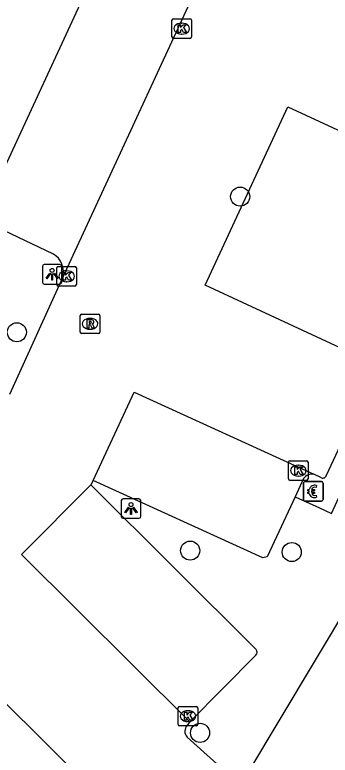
# Model space of a CAD drawing. Extents: x 160107 to 160928, y 382056 to 382918.
# Drawn here: x 160829.99 to 160846.14, y 382694.01 to 382731.92 of the extents above; entities that cross this region are included whole.
import ezdxf

# ---------------------------------------------------------------- set-up
doc = ezdxf.new("R2010")
doc.units = 0
for name, color, linetype in [('IMGEO_Betaalautomaat', 7, 'Continuous'), ('IMGEO_Boom', 7, 'Continuous'), ('IMGEO_Kolk', 7, 'Continuous'), ('IMGEO_Lichtpunt', 7, 'Continuous'), ('IMGEO_Parkeervlak_open', 7, 'Continuous'), ('IMGEO_Rijbaan_lokaal_open', 7, 'Continuous'), ('IMGEO_Rioolput', 7, 'Continuous'), ('IMGEO_Voetpad_open', 7, 'Continuous')]:
    doc.layers.add(name, color=color, linetype=linetype)

msp = doc.modelspace()

# ---------------------------------------------------------------- linework, layer by layer
at = {"layer": 'IMGEO_Betaalautomaat'}
for p, q in [((160844.776, 382707.094), (160844.776, 382707.935)), ((160844.776, 382707.935), (160844.776, 382707.094)), ((160844.851, 382708.018), (160845.692, 382708.018)), ((160845.692, 382708.018), (160844.851, 382708.018)), ((160845.438, 382707.823), (160845.421, 382707.723)), ((160845.775, 382707.944), (160845.775, 382707.103)), ((160845.775, 382707.103), (160845.775, 382707.944)), ((160845.059, 382707.482), (160845.059, 382707.55)), ((160845.18, 382707.55), (160845.18, 382707.482)), ((160845.425, 382707.317), (160845.447, 382707.23)), ((160845.701, 382707.019), (160844.86, 382707.019)), ((160844.86, 382707.019), (160845.701, 382707.019))]:
    msp.add_line(p, q, dxfattribs=at)
for points in [[(160845.059, 382707.55), (160844.99, 382707.55), (160844.99, 382707.619), (160845.069, 382707.619)], [(160845.064, 382707.413), (160844.99, 382707.413), (160844.99, 382707.482), (160845.059, 382707.482)], [(160845.191, 382707.619), (160845.338, 382707.619), (160845.338, 382707.55), (160845.18, 382707.55)], [(160845.18, 382707.482), (160845.338, 382707.482), (160845.338, 382707.413), (160845.194, 382707.413)]]:
    msp.add_lwpolyline(points, dxfattribs=at)
for centre, radius, start, end in [((160844.854, 382707.941), 0.0779, 92.4484, 184.2845), ((160844.854, 382707.941), 0.0779, 92.4484, 184.2845), ((160845.352, 382707.543), 0.293, 73.014, 165.0139), ((160845.358, 382707.556), 0.179, 69.3236, 159.5683), ((160845.698, 382707.941), 0.0779, 2.4484, 94.2845), ((160845.698, 382707.941), 0.0779, 2.4484, 94.2845), ((160845.325, 382707.468), 0.267, 191.8096, 297.0389), ((160845.358, 382707.483), 0.179, 202.7625, 291.8693), ((160844.854, 382707.097), 0.0779, 182.4484, 274.2845), ((160844.854, 382707.097), 0.0779, 182.4484, 274.2845), ((160845.698, 382707.097), 0.0779, 272.4484, 4.2845), ((160845.698, 382707.097), 0.0779, 272.4484, 4.2845)]:
    msp.add_arc(centre, radius, start, end, dxfattribs=at)
at = {"layer": 'IMGEO_Boom'}
for centre in [(160841.53, 382722.612), (160830.089, 382715.667), (160838.969, 382704.484), (160844.172, 382704.41), (160839.474, 382695.15)]:
    msp.add_circle(centre, 0.489, dxfattribs=at)
at = {"layer": 'IMGEO_Kolk'}
for p, q in [((160838.033, 382730.791), (160838.033, 382731.643)), ((160838.108, 382731.717), (160838.96, 382731.717)), ((160839.034, 382731.643), (160839.034, 382730.791)), ((160838.521, 382731.497), (160838.546, 382731.497)), ((160838.544, 382730.937), (160838.519, 382730.937)), ((160838.96, 382730.717), (160838.108, 382730.717)), ((160832.141, 382718.108), (160832.141, 382718.96)), ((160832.216, 382719.034), (160833.068, 382719.034)), ((160832.629, 382718.814), (160832.654, 382718.814)), ((160833.142, 382718.96), (160833.142, 382718.108)), ((160833.068, 382718.034), (160832.216, 382718.034)), ((160832.652, 382718.254), (160832.627, 382718.254)), ((160844.008, 382708.155), (160844.008, 382709.007)), ((160844.083, 382709.081), (160844.935, 382709.081)), ((160844.496, 382708.861), (160844.521, 382708.861)), ((160845.009, 382709.007), (160845.009, 382708.155)), ((160844.935, 382708.081), (160844.083, 382708.081)), ((160844.519, 382708.301), (160844.494, 382708.301)), ((160838.355, 382695.581), (160838.355, 382696.433)), ((160838.43, 382696.507), (160839.282, 382696.507)), ((160839.356, 382696.433), (160839.356, 382695.581)), ((160838.843, 382696.287), (160838.868, 382696.287)), ((160838.866, 382695.727), (160838.841, 382695.727)), ((160839.282, 382695.507), (160838.43, 382695.507))]:
    msp.add_line(p, q, dxfattribs=at)
for points in [[(160838.033, 382730.791), (160838.033, 382731.643)], [(160838.108, 382731.717), (160838.96, 382731.717)], [(160839.034, 382731.643), (160839.034, 382730.791)], [(160838.354, 382731.417), (160838.477, 382731.417), (160838.477, 382731.266), (160838.607, 382731.417), (160838.771, 382731.417), (160838.625, 382731.266), (160838.778, 382731.017), (160838.626, 382731.017), (160838.541, 382731.181), (160838.477, 382731.114), (160838.477, 382731.017), (160838.354, 382731.017), (160838.354, 382731.417)], [(160838.96, 382730.717), (160838.108, 382730.717)], [(160832.141, 382718.108), (160832.141, 382718.96)], [(160832.216, 382719.034), (160833.068, 382719.034)], [(160832.462, 382718.734), (160832.585, 382718.734), (160832.585, 382718.583), (160832.715, 382718.734), (160832.879, 382718.734), (160832.733, 382718.583), (160832.886, 382718.334), (160832.734, 382718.334), (160832.649, 382718.498), (160832.585, 382718.431), (160832.585, 382718.334), (160832.462, 382718.334), (160832.462, 382718.734)], [(160833.142, 382718.96), (160833.142, 382718.108)], [(160833.068, 382718.034), (160832.216, 382718.034)], [(160844.008, 382708.155), (160844.008, 382709.007)], [(160844.083, 382709.081), (160844.935, 382709.081)], [(160845.009, 382709.007), (160845.009, 382708.155)], [(160844.329, 382708.781), (160844.452, 382708.781), (160844.452, 382708.63), (160844.582, 382708.781), (160844.746, 382708.781), (160844.6, 382708.63), (160844.753, 382708.381), (160844.601, 382708.381), (160844.516, 382708.545), (160844.452, 382708.478), (160844.452, 382708.381), (160844.329, 382708.381), (160844.329, 382708.781)], [(160844.935, 382708.081), (160844.083, 382708.081)], [(160838.355, 382695.581), (160838.355, 382696.433)], [(160838.43, 382696.507), (160839.282, 382696.507)], [(160839.356, 382696.433), (160839.356, 382695.581)], [(160838.676, 382696.207), (160838.799, 382696.207), (160838.799, 382696.056), (160838.929, 382696.207), (160839.093, 382696.207), (160838.947, 382696.056), (160839.1, 382695.807), (160838.948, 382695.807), (160838.863, 382695.971), (160838.799, 382695.904), (160838.799, 382695.807), (160838.676, 382695.807), (160838.676, 382696.207)], [(160839.282, 382695.507), (160838.43, 382695.507)]]:
    msp.add_lwpolyline(points, dxfattribs=at)
for centre, start, end in [((160838.11, 382731.641), 91.552, 178.448), ((160838.11, 382731.641), 91.552, 178.448), ((160838.958, 382731.641), 1.552, 88.448), ((160838.958, 382731.641), 1.552, 88.448), ((160838.11, 382730.793), 181.552, 268.448), ((160838.11, 382730.793), 181.552, 268.448), ((160838.958, 382730.793), 271.552, 358.448), ((160838.958, 382730.793), 271.552, 358.448), ((160832.218, 382718.958), 91.552, 178.448), ((160832.218, 382718.958), 91.552, 178.448), ((160833.066, 382718.958), 1.552, 88.448), ((160833.066, 382718.958), 1.552, 88.448), ((160832.218, 382718.11), 181.552, 268.448), ((160832.218, 382718.11), 181.552, 268.448), ((160833.066, 382718.11), 271.552, 358.448), ((160833.066, 382718.11), 271.552, 358.448), ((160844.085, 382709.005), 91.552, 178.448), ((160844.085, 382709.005), 91.552, 178.448), ((160844.933, 382709.005), 1.552, 88.448), ((160844.933, 382709.005), 1.552, 88.448), ((160844.085, 382708.157), 181.552, 268.448), ((160844.085, 382708.157), 181.552, 268.448), ((160844.933, 382708.157), 271.552, 358.448), ((160844.933, 382708.157), 271.552, 358.448), ((160838.432, 382696.431), 91.552, 178.448), ((160838.432, 382696.431), 91.552, 178.448), ((160839.28, 382696.431), 1.552, 88.448), ((160839.28, 382696.431), 1.552, 88.448), ((160838.432, 382695.583), 181.552, 268.448), ((160838.432, 382695.583), 181.552, 268.448), ((160839.28, 382695.583), 271.552, 358.448), ((160839.28, 382695.583), 271.552, 358.448)]:
    msp.add_arc(centre, 0.0765, start, end, dxfattribs=at)
for centre, major_axis, ratio, start_param, end_param in [((160838.52, 382731.217), (-0.387, 0.002), 0.722429, 4.712389, 7.853982), ((160838.545, 382731.217), (-0.39, 0.002), 0.717154, 1.570796, 4.712389), ((160832.628, 382718.534), (-0.387, 0.002), 0.722429, 4.712389, 7.853982), ((160832.653, 382718.534), (-0.39, 0.002), 0.717154, 1.570796, 4.712389), ((160844.495, 382708.581), (-0.387, 0.002), 0.722429, 4.712389, 7.853982), ((160844.52, 382708.581), (-0.39, 0.002), 0.717154, 1.570796, 4.712389), ((160838.842, 382696.007), (-0.387, 0.002), 0.722429, 4.712389, 7.853982), ((160838.867, 382696.007), (-0.39, 0.002), 0.717154, 1.570796, 4.712389)]:
    msp.add_ellipse(centre, major_axis=major_axis, ratio=ratio, start_param=start_param, end_param=end_param, dxfattribs=at)
at = {"layer": 'IMGEO_Lichtpunt'}
for p, q in [((160832.301, 382719.131), (160831.493, 382719.131)), ((160832.301, 382719.131), (160831.493, 382719.131)), ((160831.399, 382719.036), (160831.399, 382718.229)), ((160831.399, 382719.036), (160831.399, 382718.229)), ((160832.395, 382718.229), (160832.395, 382719.036)), ((160832.395, 382718.229), (160832.395, 382719.036)), ((160831.493, 382718.135), (160832.301, 382718.135)), ((160831.493, 382718.135), (160832.301, 382718.135)), ((160835.439, 382707.043), (160835.439, 382706.236)), ((160835.439, 382707.043), (160835.439, 382706.236)), ((160836.341, 382707.138), (160835.533, 382707.138)), ((160836.341, 382707.138), (160835.533, 382707.138)), ((160836.435, 382706.236), (160836.435, 382707.043)), ((160836.435, 382706.236), (160836.435, 382707.043)), ((160835.533, 382706.142), (160836.341, 382706.142)), ((160835.533, 382706.142), (160836.341, 382706.142))]:
    msp.add_line(p, q, dxfattribs=at)
for points in [[(160831.773, 382718.7), (160831.812, 382718.672), (160831.624, 382718.41), (160831.586, 382718.437), (160831.773, 382718.7)], [(160831.985, 382718.672), (160832.023, 382718.699), (160832.21, 382718.437), (160832.171, 382718.409), (160831.985, 382718.672)], [(160831.875, 382718.652), (160831.922, 382718.652), (160831.922, 382718.33), (160831.875, 382718.33), (160831.875, 382718.652)], [(160835.813, 382706.707), (160835.852, 382706.679), (160835.664, 382706.417), (160835.626, 382706.444), (160835.813, 382706.707)], [(160835.915, 382706.659), (160835.962, 382706.659), (160835.962, 382706.337), (160835.915, 382706.337), (160835.915, 382706.659)], [(160836.025, 382706.679), (160836.063, 382706.706), (160836.25, 382706.444), (160836.211, 382706.416), (160836.025, 382706.679)]]:
    msp.add_lwpolyline(points, dxfattribs=at)
for centre in [(160831.898, 382718.834), (160835.938, 382706.841)]:
    msp.add_circle(centre, 0.0994, dxfattribs=at)
for centre, start, end in [((160831.493, 382719.036), 90, 180), ((160831.493, 382719.036), 90, 180), ((160832.301, 382719.036), 0, 90), ((160832.301, 382719.036), 0, 90), ((160831.493, 382718.229), 180, 270), ((160831.493, 382718.229), 180, 270), ((160832.301, 382718.229), 270, 0), ((160832.301, 382718.229), 270, 360), ((160835.533, 382707.043), 90, 180), ((160835.533, 382707.043), 90, 180), ((160836.341, 382707.043), 0, 90), ((160836.341, 382707.043), 0, 90), ((160835.533, 382706.236), 180, 270), ((160835.533, 382706.236), 180, 270), ((160836.341, 382706.236), 270, 0), ((160836.341, 382706.236), 270, 360)]:
    msp.add_arc(centre, 0.0946, start, end, dxfattribs=at)
at = {"layer": 'IMGEO_Parkeervlak_open'}
for points in [[(160835.311, 382736.794), (160828.298, 382721.634)], [(160844.349, 382707.235), (160842.917, 382704.164), (160842.697, 382704.122), (160834.008, 382708.07)], [(160833.874, 382707.859), (160842.353, 382699.42)], [(160842.334, 382699.135), (160838.949, 382695.716)]]:
    msp.add_lwpolyline(points, dxfattribs=at)
msp.add_arc((160842.184, 382699.288), 0.214, 314.3328, 38.0391, dxfattribs=at)
at = {"layer": 'IMGEO_Rijbaan_lokaal_open'}
for points in [[(160840.341, 382735.558), (160832.435, 382718.448)], [(160848.566, 382713.977), (160839.733, 382718.082), (160843.975, 382727.217), (160853.158, 382722.958)], [(160832.435, 382718.448), (160829.713, 382712.474)], [(160834.008, 382708.07), (160836.104, 382712.594), (160845.311, 382708.398)], [(160847.846, 382712.429), (160845.942, 382708.331)], [(160834.008, 382708.07), (160833.874, 382707.859)], [(160845.701, 382708.21), (160845.311, 382708.398)], [(160838.949, 382695.716), (160830.337, 382704.277), (160833.874, 382707.859)], [(160826.431, 382699.712), (160837.035, 382689.203)], [(160838.949, 382695.716), (160838.824, 382695.554)], [(160838.814, 382694.923), (160841.018, 382692.945), (160838.991, 382691.04)]]:
    msp.add_lwpolyline(points, dxfattribs=at)
for centre, radius, start, end in [((160845.767, 382708.38), 0.182, 248.8941, 344.4261), ((160839.166, 382695.233), 0.469, 136.8124, 221.3717)]:
    msp.add_arc(centre, radius, start, end, dxfattribs=at)
at = {"layer": 'IMGEO_Rioolput'}
for p, q in [((160833.342, 382715.674), (160833.342, 382716.526)), ((160833.417, 382716.6), (160834.269, 382716.6)), ((160834.343, 382716.526), (160834.343, 382715.674)), ((160833.83, 382716.38), (160833.855, 382716.38)), ((160833.853, 382715.82), (160833.828, 382715.82)), ((160834.269, 382715.6), (160833.417, 382715.6))]:
    msp.add_line(p, q, dxfattribs=at)
for points in [[(160833.342, 382715.674), (160833.342, 382716.526)], [(160833.417, 382716.6), (160834.269, 382716.6)], [(160834.343, 382716.526), (160834.343, 382715.674)], [(160833.931, 382716.298), (160833.679, 382716.3), (160833.679, 382715.9)], [(160833.679, 382715.9), (160833.803, 382715.9), (160833.803, 382716.062), (160833.814, 382716.062)], [(160833.857, 382716.219), (160833.803, 382716.219), (160833.803, 382716.138)], [(160833.803, 382716.138), (160833.855, 382716.138)], [(160833.861, 382716.033), (160833.932, 382715.9), (160834.072, 382715.9), (160834.007, 382716.026)], [(160834.269, 382715.6), (160833.417, 382715.6)]]:
    msp.add_lwpolyline(points, dxfattribs=at)
for centre, radius, start, end in [((160833.419, 382716.524), 0.0765, 91.552, 178.448), ((160833.419, 382716.524), 0.0765, 91.552, 178.448), ((160834.267, 382716.524), 0.0765, 1.552, 88.448), ((160834.267, 382716.524), 0.0765, 1.552, 88.448), ((160833.813, 382716.009), 0.0533, 26.0293, 88.6989), ((160833.839, 382716.327), 0.19, 274.7715, 282.9687), ((160833.863, 382716.123), 0.0964, 77.0061, 93.1865), ((160833.877, 382716.18), 0.0378, 276.6634, 79.6772), ((160833.93, 382716.188), 0.109, 350.3612, 89.416), ((160833.928, 382716.188), 0.112, 277.5842, 350.9817), ((160833.912, 382715.973), 0.108, 29.5134, 73.7905), ((160833.419, 382715.676), 0.0765, 181.552, 268.448), ((160833.419, 382715.676), 0.0765, 181.552, 268.448), ((160834.267, 382715.676), 0.0765, 271.552, 358.448), ((160834.267, 382715.676), 0.0765, 271.552, 358.448)]:
    msp.add_arc(centre, radius, start, end, dxfattribs=at)
for centre, major_axis, ratio, start_param, end_param in [((160833.829, 382716.1), (-0.387, 0.002), 0.722429, 4.712389, 7.853982), ((160833.854, 382716.1), (-0.39, 0.002), 0.717154, 1.570796, 4.712389)]:
    msp.add_ellipse(centre, major_axis=major_axis, ratio=ratio, start_param=start_param, end_param=end_param, dxfattribs=at)
at = {"layer": 'IMGEO_Voetpad_open'}
for points in [[(160831.938, 382719.69), (160828.36, 382721.376)], [(160844.349, 382707.235), (160845.594, 382706.667), (160846.215, 382706.384), (160847.526, 382709.246), (160850.697, 382707.768), (160840.041, 382689.981), (160838.991, 382691.04)], [(160844.766, 382708.18), (160844.351, 382707.24), (160844.349, 382707.235)]]:
    msp.add_lwpolyline(points, dxfattribs=at)
for centre, radius, start, end in [((160831.399, 382718.754), 1.08, 343.547, 60.0717), ((160845.243, 382707.778), 0.624, 83.7374, 139.8654)]:
    msp.add_arc(centre, radius, start, end, dxfattribs=at)

doc.saveas('drawing.dxf')
